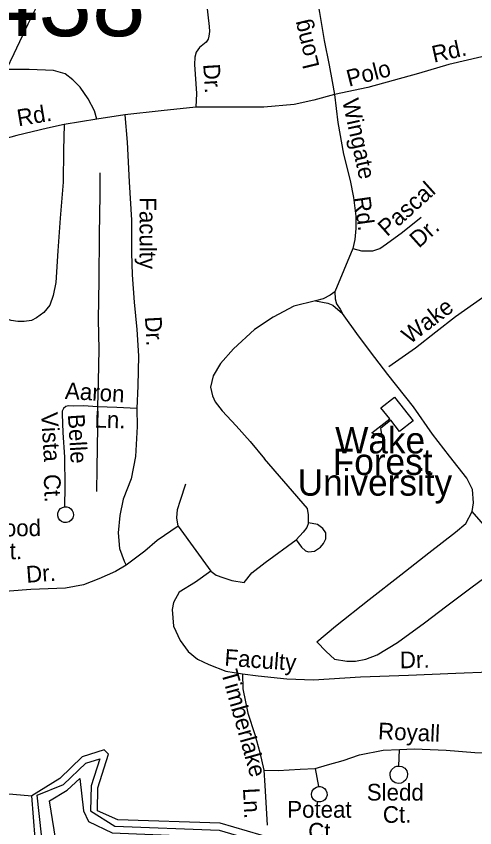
# Model space of a CAD drawing. Extents: x 1547597 to 1699558, y 810033 to 920809.
# Drawn here: x 1620780 to 1623394, y 867878 to 872502 of the extents above; entities that cross this region are included whole.
import ezdxf

# ---------------------------------------------------------------- set-up
doc = ezdxf.new("R2010")
doc.units = 0
for name, color, linetype in [('Exist Cultural Educational Facility College or University CELL', 7, 'Continuous'), ('Exist Cultural Educational Facility College or University Label', 7, 'Continuous'), ('Exist Hydrographic Buffer Line', 7, 'Continuous'), ('Exist Hydrographic Creek Single Shore', 7, 'Continuous'), ('Exist Hydrographic Lake Shore', 7, 'Continuous'), ('Exist Road Non-System Type 51', 7, 'Continuous'), ('Exist Road Non-System Type 51 Label', 7, 'Continuous'), ('Exist Road Primary US Structure Non-Sys NCDOT Number Label', 7, 'Continuous')]:
    doc.layers.add(name, color=color, linetype=linetype)

msp = doc.modelspace()

# ---------------------------------------------------------------- linework, layer by layer
at = {"layer": 'Exist Cultural Educational Facility College or University CELL'}
msp.add_lwpolyline([(1623042.1, 870196.3), (1622964.9, 870136.1), (1622915, 870200), (1622855.8, 870153.8), (1622865.6, 870101.8), (1622807.8, 870128.6), (1622909.1, 870207.6), (1622859.3, 870271.5), (1622936.5, 870331.7)], close=True, dxfattribs=at)
at = {"layer": 'Exist Hydrographic Buffer Line'}
for points in [[(1620900, 868064.4), (1621049.8, 868125.6), (1621176.8, 868246.5), (1621255.4, 868271.7), (1621206.7, 868118.1), (1621203.8, 867975), (1621342.4, 867886.6), (1621936.5, 867865), (1622544.4, 867686), (1622220.4, 867699.1), (1621867.7, 867663.6), (1621674.2, 867583.6), (1621507.9, 867657), (1621381.3, 867686.2), (1621009.2, 867659.6), (1620936.2, 867716.9), (1620900, 868064.4)], [(1621141.9, 868158.5), (1621163.8, 867975.3), (1621192.3, 867913.4), (1621326.1, 867850.1), (1621930.1, 867825.1), (1622223.3, 867738.8), (1621863.5, 867703.4), (1621668.7, 867624.6), (1621527, 867692.1), (1621389.8, 867725.3), (1621021.7, 867700.8), (1620968.8, 868032.4), (1621070.7, 868091.6), (1621141.9, 868158.5)]]:
    msp.add_lwpolyline(points, dxfattribs=at)
at = {"layer": 'Exist Hydrographic Creek Single Shore'}
msp.add_lwpolyline([(1619357.4, 867860.2), (1619376.5, 867913.4), (1619414.1, 867967.9), (1619437.5, 868000.5), (1619496.3, 868026), (1619634.5, 868065), (1619717.4, 868054.4), (1619776.2, 868049.4), (1619932.1, 868077.8), (1619996.6, 868116.7), (1620052.6, 868126.7), (1620126.3, 868120.3), (1620159.6, 868115.3), (1620224, 868116.7), (1620321.8, 868114.6), (1620373.6, 868116.7), (1620397, 868135.9), (1620519.7, 868091.2), (1620868.7, 868061.1)], dxfattribs=at)
at = {"layer": 'Exist Hydrographic Lake Shore'}
for points in [[(1622565.8, 867721.4), (1621942.8, 867904.8), (1621358.8, 867923.1), (1621243.8, 867974.7), (1621244.8, 868106), (1621305.8, 868298.5), (1621280.8, 868322), (1621155.8, 868281.8), (1621028.8, 868159.7), (1620868.7, 868061.1)], [(1621620.8, 867550.1), (1621488.8, 867621.8), (1621372.8, 867647.1), (1620996.8, 867618.6), (1620897.8, 867696.1), (1620868.7, 868061.1)]]:
    msp.add_lwpolyline(points, dxfattribs=at)
at = {"layer": 'Exist Road Non-System Type 51'}
for p, q in [((1621398.9, 871941), (1621239.6, 871916.2)), ((1621239.6, 871916.2), (1621053.9, 871886.1)), ((1622698.2, 871178.7), (1622595.4, 870931.8)), ((1622961.5, 868230.1), (1622964.4, 868324.1)), ((1622483.7, 868216.8), (1622502.8, 868112.7))]:
    msp.add_line(p, q, dxfattribs=at)
for points in [[(1620724.9, 872197.8), (1620768, 872289.4), (1620847.7, 872458.3), (1620941.9, 872651.3), (1621048.1, 872867.9), (1621122, 873025.1), (1621185.3, 873156.2), (1621230.3, 873243.8), (1621262, 873391.7), (1621273.1, 873555.6), (1621257.4, 873702.3), (1621234.5, 873874.9), (1621231, 874015.4), (1621221.5, 874152.9), (1621205.5, 874309.6), (1621186.3, 874453.5), (1621157.7, 874543)], [(1622657.3, 873322.3), (1622590.8, 873227.4), (1622538.2, 873136.8), (1622497.4, 873047.3), (1622474.1, 872945.6), (1622460.5, 872795.9), (1622486.2, 872659.9), (1622508.5, 872523.9), (1622536.1, 872363.7), (1622563.6, 872224.2), (1622580.8, 872129.5), (1622594.6, 872055.5)], [(1621810.6, 873115.1), (1621823.8, 873047), (1621838.6, 872946.9), (1621852.8, 872788.9), (1621864.5, 872576.7), (1621879, 872444.5), (1621881.4, 872414.3), (1621878.5, 872388.5), (1621873.7, 872371.8), (1621862, 872354.8), (1621823.7, 872323.2), (1621805.4, 872297.6), (1621797.6, 872268.7), (1621796.6, 872227.7), (1621806.8, 872061.6), (1621804, 871983.5)], [(1623596.1, 872284.4), (1623433.3, 872270.2), (1623247, 872226.9), (1623073.7, 872175.4), (1622783.8, 872096.8), (1622594.6, 872055.5)], [(1621239.6, 871916.2), (1621225.5, 871964), (1621190.1, 872031.3), (1621143.5, 872097.1), (1621102.2, 872139.5), (1621058.5, 872174), (1620992.8, 872192.8), (1620852.8, 872198.4), (1620724.9, 872197.8)], [(1622594.6, 872055.5), (1622477, 872024.2), (1622363.8, 871999.4), (1622190.4, 871983.5), (1621998.6, 871983.5), (1621804, 871983.5)], [(1622594.6, 872055.5), (1622613.5, 871897.1), (1622646.2, 871716.3), (1622684.1, 871566.5), (1622703, 871470.1), (1622716.8, 871363.3), (1622716.8, 871293.4), (1622709.9, 871229.7), (1622698.2, 871178.7)], [(1621804, 871983.5), (1621605.9, 871964), (1621398.9, 871941)], [(1621398.9, 871941), (1621411.9, 871784), (1621423.4, 871558.1), (1621436.9, 871339.9), (1621437, 871154), (1621441.6, 871028), (1621451.9, 870873.9), (1621468.1, 870717.9), (1621476.5, 870567.8), (1621472.6, 870395.8), (1621467.2, 870268)], [(1621053.9, 871886.1), (1620958.3, 871864.2), (1620783.2, 871821.7), (1620623.6, 871778.1)], [(1621053.9, 871886.1), (1621048.6, 871738.5), (1621047.7, 871556.3), (1621029.4, 871352.5), (1621017.3, 871164.9), (1621005.3, 870985), (1620990.6, 870911.3), (1620971.8, 870855.4), (1620937.6, 870813.9), (1620895.1, 870784.3), (1620865.8, 870768.5), (1620824.7, 870762.5), (1620789.1, 870763.5), (1620751.3, 870767.8), (1620717.2, 870780.3), (1620663.6, 870814.8)], [(1621256.1, 871609.9), (1621256.8, 871486), (1621252.1, 871256.2), (1621251.3, 870998.2), (1621246.9, 870774.4), (1621250.9, 870604.2), (1621247, 870422.4), (1621243.2, 870276.6)], [(1622698.2, 871178.7), (1622747.6, 871166.3), (1622772.3, 871166.3), (1622813.4, 871166.3), (1622852.5, 871178.7), (1622891.5, 871205.4), (1622982, 871271.3), (1623088.2, 871357.2)], [(1622595.4, 870931.8), (1622568.7, 870913.2), (1622529.6, 870892.7), (1622486.4, 870880.3)], [(1622595.4, 870931.8), (1622597.5, 870892.7), (1622605.7, 870863.9), (1622626.3, 870833), (1622640.7, 870808.3)], [(1622486.4, 870880.3), (1622363, 870849.5), (1622243.8, 870787.7), (1622138.9, 870717.8), (1622017.6, 870606.7), (1621943.5, 870524.4), (1621902.4, 870452.3), (1621888, 870388.6), (1621898.3, 870339.2), (1621914.8, 870304.2), (1621954.6, 870254.3), (1622033.7, 870167.5), (1622112.5, 870078.6), (1622195.4, 869979.7)], [(1622486.4, 870880.3), (1622556.3, 870868), (1622585.1, 870855.6), (1622640.7, 870808.3)], [(1623438, 870897.8), (1623284.6, 870790), (1623172.7, 870702.9), (1623056.7, 870611.6), (1622903.3, 870503.8)], [(1622898.3, 870461.5), (1622823.5, 870558.5), (1622731.1, 870680.7), (1622640.7, 870808.3)], [(1623378.7, 869679.5), (1623387.2, 869729.5), (1623381.9, 869805.5), (1623348.6, 869869.8), (1623249.9, 869994.7), (1623153, 870121.5), (1623044.5, 870276.6), (1622898.3, 870461.5)], [(1621243.2, 870276.6), (1621163.5, 870281.4), (1621107.4, 870280.1), (1621075.5, 870282.4), (1621061.6, 870277.7), (1621049.3, 870266.7), (1621041, 870252.3), (1621041.1, 870234.8), (1621045.8, 870130.7), (1621054.3, 869990.6), (1621056.3, 869822.7), (1621055.2, 869706.8)], [(1621243.2, 870276.6), (1621242.1, 870160.5), (1621239.5, 869926.6), (1621238.1, 869794.8)], [(1621467.2, 870268), (1621353.2, 870273.3), (1621243.2, 870276.6)], [(1621467.2, 870268), (1621469.9, 870163.9), (1621460, 869994), (1621434.6, 869866.4), (1621389.5, 869750.9), (1621370.3, 869657.2), (1621361.3, 869559.3), (1621368.3, 869469.3), (1621395.5, 869397), (1621407.2, 869375.2)], [(1622446.5, 869616.5), (1622446.5, 869660.7), (1622439.7, 869698), (1622195.4, 869979.7)], [(1621702.7, 869596.1), (1621695.9, 869643.7), (1621699.3, 869691.2), (1621716.3, 869745.6), (1621746.8, 869837.4)], [(1621055.2, 869706.8), (1621068.8, 869707), (1621080.9, 869702.7), (1621091.2, 869696.1), (1621099.2, 869686.1), (1621104.5, 869674.8), (1621106.2, 869660), (1621102.1, 869643.7), (1621092.4, 869630), (1621080.9, 869622.1), (1621066.4, 869617.8), (1621051.6, 869618.3), (1621038.1, 869623.7), (1621027.8, 869631.8), (1621020.2, 869642.9), (1621016.3, 869655), (1621016.6, 869669.8), (1621022.1, 869685.7), (1621032.4, 869697.3), (1621042.9, 869703.9), (1621055.2, 869706.8)], [(1622494.4, 868938.4), (1622599.3, 869027.3), (1622792.5, 869179.5), (1622971.6, 869319.5), (1623132.8, 869443.9), (1623283.7, 869562.5), (1623342.2, 869612), (1623378.7, 869679.5)], [(1623590.1, 869415.6), (1623529, 869500.1), (1623457.8, 869590.8), (1623378.7, 869679.5)], [(1621702.7, 869596.1), (1621583.8, 869514.5), (1621512.5, 869453.3), (1621407.2, 869375.2)], [(1621702.7, 869596.1), (1621889.5, 869341.2)], [(1622375.2, 869517.9), (1622405.7, 869477.1), (1622429.5, 869456.7), (1622446.5, 869449.9), (1622480.4, 869453.3), (1622514.4, 869477.1), (1622531.4, 869497.5), (1622545, 869524.7), (1622545, 869558.7), (1622528, 869582.5), (1622497.4, 869606.3), (1622446.5, 869616.5)], [(1622446.5, 869616.5), (1622436.3, 869589.3), (1622415.9, 869562.1), (1622375.2, 869517.9)], [(1622079.7, 869276.6), (1622123.8, 869331), (1622198.5, 869388.8), (1622375.2, 869517.9)], [(1622494.4, 868938.4), (1622545.9, 868881.9), (1622593.4, 868839.5), (1622665.2, 868826.8), (1622713.3, 868828.3), (1622773.3, 868839.7), (1622837.5, 868863.2), (1622954.2, 868933.8), (1623107.1, 869046.4), (1623233.8, 869143.1), (1623378.9, 869251.8), (1623479.4, 869324.8), (1623590.1, 869415.6)], [(1621407.2, 869375.2), (1621346, 869337.8), (1621250.9, 869297), (1621162.6, 869263), (1621060.8, 869242.6), (1620863.8, 869235.8), (1620741.5, 869225.6), (1620636.2, 869212.1), (1620537.7, 869181.5), (1620439.2, 869130.5), (1620350.9, 869055.7), (1620242.2, 868930), (1620119.9, 868790.6), (1620048.6, 868702.3), (1619978.7, 868608.5), (1619903.9, 868503.1), (1619822.4, 868395.4)], [(1621889.5, 869341.2), (1621801.2, 869278), (1621709.5, 869220.2), (1621675.5, 869162.4), (1621668.7, 869121.7), (1621675.5, 869026.5), (1621715.1, 868945.8), (1621760.5, 868883.4), (1621814, 868838.9), (1621877.6, 868808.4), (1621975.3, 868771.4), (1622069, 868754.5)], [(1621889.5, 869341.2), (1621920, 869317.4), (1621957.4, 869303.8), (1622008.3, 869286.8), (1622079.7, 869276.6)], [(1622069, 868754.5), (1622158.8, 868743.7), (1622322.6, 868726.1), (1622474.6, 868720.6), (1622742.5, 868738), (1623016.4, 868747.5), (1623286.2, 868758.8), (1623478.3, 868766.9), (1623602.1, 868773.8), (1623674, 868769.1), (1623787.9, 868748)], [(1622069, 868754.5), (1622072.3, 868670.6), (1622100.9, 868530.3), (1622139.9, 868410.1), (1622168.8, 868307.8), (1622191.9, 868205.5)], [(1622964.4, 868324.1), (1623048.5, 868327.4), (1623230.3, 868319.5), (1623393.9, 868307.9), (1623567.9, 868302.2), (1623733.6, 868304.6), (1623843.8, 868307.6), (1623901.7, 868313), (1623937.6, 868316.7), (1623992, 868346.2), (1624046.3, 868395.6)], [(1622483.7, 868216.8), (1622554, 868236.2), (1622644.1, 868261.1), (1622736.3, 868294.3), (1622872.5, 868320.9), (1622964.4, 868324.1)], [(1622961.5, 868230.1), (1622978.6, 868227.7), (1622995, 868217.6), (1623006, 868202.8), (1623010.8, 868184.8), (1623009, 868166.7), (1623001.5, 868151.8), (1622988.3, 868139.1), (1622974.1, 868132.6), (1622959.1, 868130.7), (1622940.9, 868135), (1622926.7, 868144.3), (1622915.8, 868159.2), (1622911, 868178.1), (1622912.5, 868193.4), (1622921.3, 868211.1), (1622937.6, 868225), (1622950.1, 868229.3), (1622961.5, 868230.1)], [(1622191.9, 868205.5), (1622273.8, 868204.8), (1622397.8, 868211.5), (1622483.7, 868216.8)], [(1622191.9, 868205.5), (1622197, 868119.5), (1622203.8, 867989.5), (1622211, 867893.5)], [(1622502.8, 868112.7), (1622513.4, 868112.7), (1622525.4, 868109.5), (1622537.4, 868101.6), (1622545.3, 868092.6), (1622551, 868078.9), (1622551.5, 868063.1), (1622547.2, 868049.6), (1622538.9, 868037.7), (1622528.6, 868029.9), (1622514.5, 868025.6), (1622500.5, 868025.7), (1622486.6, 868030.2), (1622474.3, 868039.9), (1622465.8, 868054.6), (1622463.3, 868069.9), (1622466.9, 868086.8), (1622477, 868101), (1622492, 868110.5), (1622502.8, 868112.7)]]:
    msp.add_lwpolyline(points, dxfattribs=at)

# ---------------------------------------------------------------- texts
at = {"layer": 'Exist Cultural Educational Facility College or University Label'}
for s, p in [('Wake', (1622598.2, 870011.2)), ('Forest', (1622584.2, 869888.5)), ('University', (1622384.4, 869770.4))]:
    msp.add_text(s, height=150, dxfattribs=at).set_placement(p)
at = {"layer": 'Exist Road Non-System Type 51 Label'}
for s, rotation, p in [('Long', 103.4813, (1622509.3, 872215.8)), ('Rd.', 12.5206, (1623160.7, 872237.3)), ('Dr.', 273.5264, (1621845.8, 872228.5)), ('Polo', 14.4063, (1622676.2, 872100)), ('Wingate', 282.3504, (1622637.6, 872021.6)), ('Rd.', 9.5609, (1620792.3, 871874.7)), ('Pascal', 41.9455, (1622894, 871243)), ('Rd.', 278.0148, (1622703.7, 871469.4)), ('Faculty', 270.0081, (1621483, 871470.8)), ('Dr.', 41.9455, (1623075, 871177.3)), ('Wake', 37.4427, (1623023.7, 870630.6)), ('Dr.', 273.1886, (1621513.4, 870789.5)), ('Aaron', 356.5392, (1621055.9, 870322.3)), ('Vista', 273.4986, (1620921.2, 870243.5)), ('Belle', 273.4986, (1621074, 870232.8)), ('Ln.', 358.3172, (1621224.8, 870158.8)), ('Ct.', 272.3682, (1620936, 869891.7)), ('Wakewood', 0.5589, (1620293, 869534.3)), ('Ct.', 1.0575, (1620651.6, 869406)), ('Dr.', 4.1908, (1620839.2, 869273.9)), ('Faculty', 355.7496, (1621964.6, 868802.3)), ('Dr.', 1.2004, (1622967.7, 868786.7)), ('Timberlake', 285.6594, (1621946.9, 868763.9)), ('Royall', 357.5131, (1622841.1, 868383.1)), ('Ln.', 272.9772, (1622072.4, 868103.3)), ('Sledd', 359.9114, (1622778.2, 868033.4)), ('Poteat', 359.9114, (1622324.6, 867935.7)), ('Ct.', 0.6112, (1622870.4, 867905.8)), ('Ct.', 359.9114, (1622444.3, 867811))]:
    msp.add_text(s, height=95, rotation=rotation, dxfattribs=at).set_placement(p)
at = {"layer": 'Exist Road Primary US Structure Non-Sys NCDOT Number Label'}
msp.add_text('H438', height=410.1, dxfattribs=at).set_placement((1620205.4, 872388.7))

doc.saveas('drawing.dxf')
